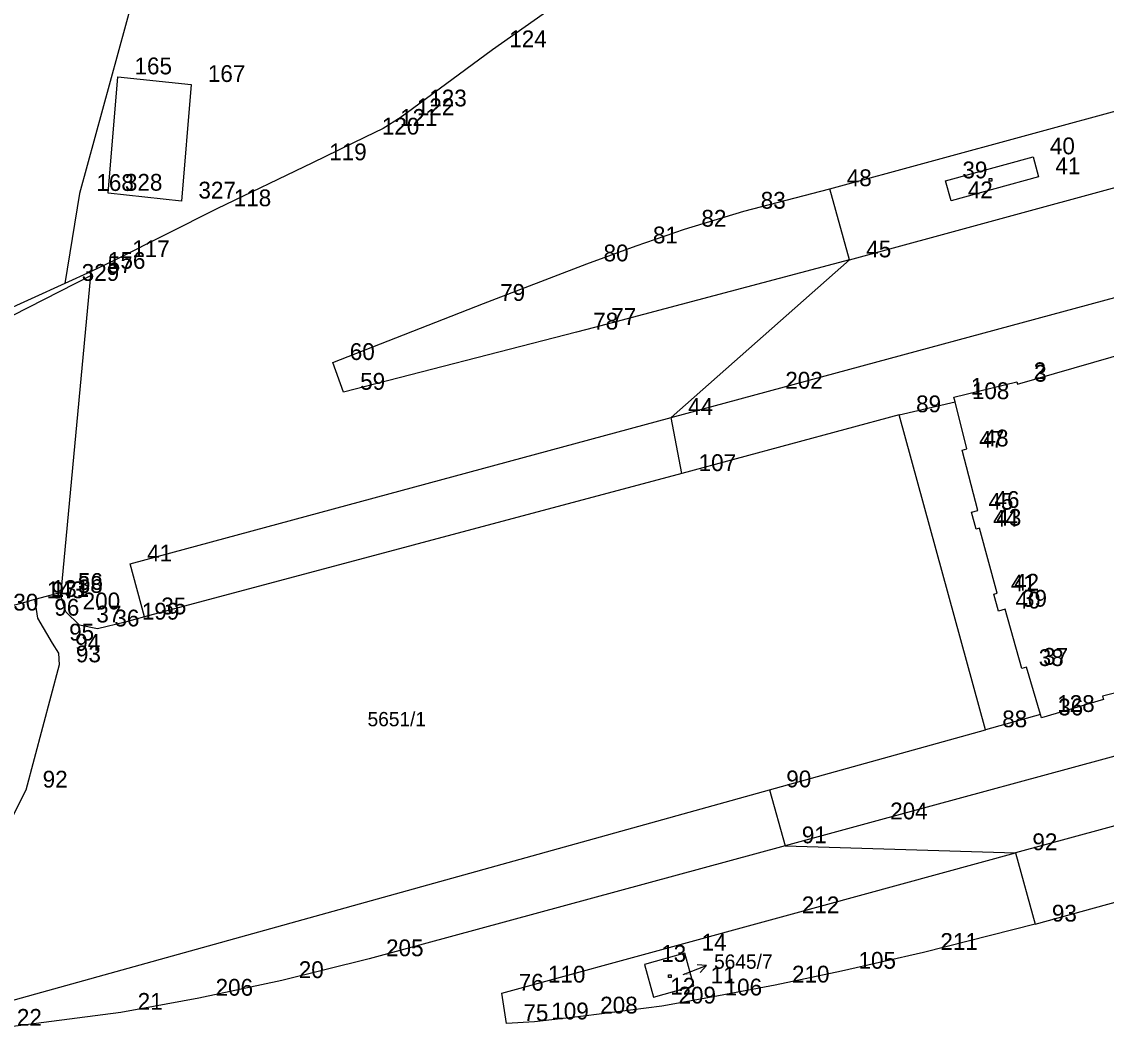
# Model space of a CAD drawing. Extents: x -822293 to -820259, y -1071573 to -1068794.
# Drawn here: x -821867.2 to -821738.1, y -1070338.7 to -1070218.9 of the extents above; entities that cross this region are included whole.
import ezdxf

# ---------------------------------------------------------------- set-up
doc = ezdxf.new("R2010")
doc.units = 0
for name, color, linetype in [('Vrstva 11', 7, 'Continuous'), ('Vrstva 2', 7, 'Continuous'), ('Vrstva 3', 7, 'Continuous'), ('Vrstva 5', 7, 'Continuous'), ('Vrstva 6', 7, 'Continuous'), ('Vrstva 7', 7, 'Continuous'), ('Vrstva 8', 7, 'Continuous'), ('Vrstva 9', 7, 'Continuous')]:
    doc.layers.add(name, color=color, linetype=linetype)

# ---------------------------------------------------------------- blocks, each defined once
blk = doc.blocks.new('Z61')
at = {"layer": 'Vrstva 2'}
for p, q in [((0, 300), (-50, 200)), ((0, 0), (0, 300)), ((0, 300), (50, 200))]:
    blk.add_line(p, q, dxfattribs=at)
blk = doc.blocks.new('Z402')
at = {"layer": 'Vrstva 2'}
for p, q in [((-10, 10), (20, 10)), ((-10, -20), (-10, 10)), ((20, 10), (20, -20)), ((20, -20), (-10, -20))]:
    blk.add_line(p, q, dxfattribs=at)

msp = doc.modelspace()

# ---------------------------------------------------------------- linework, layer by layer
at = {"layer": 'Vrstva 2'}
for p, q in [((-821770.97, -1070238.79), (-821656.22, -1070207.49)), ((-821798.18, -1070213.11), (-821811.14, -1070222.26)), ((-821853.88, -1070215.88), (-821860.28, -1070239.36)), ((-821811.14, -1070222.26), (-821820.66, -1070229.3)), ((-821822.14, -1070230.34), (-821824.13, -1070231.61)), ((-821820.66, -1070229.3), (-821822.14, -1070230.34)), ((-821824.13, -1070231.61), (-821826.3, -1070232.65)), ((-821826.3, -1070232.65), (-821832.57, -1070235.71)), ((-821832.57, -1070235.71), (-821843.93, -1070241.18)), ((-821860.28, -1070239.36), (-821862.02, -1070250.06)), ((-821768.65, -1070247.26), (-821770.97, -1070238.79)), ((-821843.93, -1070241.18), (-821856.01, -1070247.24)), ((-821856.01, -1070247.24), (-821858.9, -1070248.63)), ((-821789.86, -1070266.02), (-821768.65, -1070247.26)), ((-821858.9, -1070248.63), (-821862.02, -1070250.06)), ((-821862.02, -1070250.06), (-821882.18, -1070259.28)), ((-821788.6, -1070272.7), (-821789.86, -1070266.02)), ((-821762.72, -1070265.7), (-821788.6, -1070272.7)), ((-821752.47, -1070303.19), (-821762.72, -1070265.7)), ((-821788.6, -1070272.7), (-821852.55, -1070289.75)), ((-821862.47, -1070286.84), (-821865.59, -1070287.68)), ((-821862.5, -1070287.2), (-821862.47, -1070286.84)), ((-821861.91, -1070289.16), (-821862.5, -1070287.2)), ((-821871.65, -1070289.3), (-821866.18, -1070287.83)), ((-821865.59, -1070287.68), (-821866.18, -1070287.83)), ((-821865.59, -1070287.68), (-821865.61, -1070287.86)), ((-821865.61, -1070287.86), (-821865.28, -1070289.91)), ((-821860.28, -1070290.72), (-821861.91, -1070289.16)), ((-821852.55, -1070289.75), (-821854.87, -1070290.38)), ((-821865.28, -1070289.91), (-821863.52, -1070292.87)), ((-821858.13, -1070291.19), (-821860.28, -1070290.72)), ((-821854.87, -1070290.38), (-821858.13, -1070291.19)), ((-821863.52, -1070292.87), (-821862.8, -1070294.08)), ((-821862.8, -1070294.08), (-821862.71, -1070295.46)), ((-821862.71, -1070295.46), (-821866.67, -1070310.37)), ((-821778.17, -1070310.34), (-821752.47, -1070303.19)), ((-821866.67, -1070310.37), (-821878.38, -1070333.34)), ((-821877.32, -1070337.92), (-821778.17, -1070310.34)), ((-821778.17, -1070310.34), (-821776.32, -1070317)), ((-821776.32, -1070317), (-821748.88, -1070317.82)), ((-821748.88, -1070317.82), (-821746.56, -1070326.32)), ((-821746.56, -1070326.32), (-821720.29, -1070319.13)), ((-821788.26, -1070329.77), (-821793.05, -1070331.11)), ((-821787.18, -1070333.68), (-821788.26, -1070329.77)), ((-821793.05, -1070331.11), (-821791.97, -1070335.01)), ((-821791.97, -1070335.01), (-821787.18, -1070333.68))]:
    msp.add_line(p, q, dxfattribs=at)
at = {"layer": 'Vrstva 3'}
for p, q in [((-821768.65, -1070247.26), (-821655.78, -1070216.48)), ((-821856.88, -1070239.33), (-821855.74, -1070225.48)), ((-821855.74, -1070225.48), (-821847.01, -1070226.39)), ((-821847.01, -1070226.39), (-821848.13, -1070240.26)), ((-821778.29, -1070262.89), (-821655.15, -1070229.56)), ((-821757.21, -1070237.86), (-821746.8, -1070235)), ((-821746.8, -1070235), (-821746.15, -1070237.37)), ((-821756.56, -1070240.23), (-821757.21, -1070237.86)), ((-821746.15, -1070237.37), (-821756.56, -1070240.23)), ((-821848.13, -1070240.26), (-821856.88, -1070239.33)), ((-821781.21, -1070241.47), (-821770.97, -1070238.79)), ((-821788.27, -1070243.61), (-821781.21, -1070241.47)), ((-821794.04, -1070245.6), (-821788.27, -1070243.61)), ((-821799.92, -1070247.74), (-821794.04, -1070245.6)), ((-821812.22, -1070252.44), (-821799.92, -1070247.74)), ((-821768.65, -1070247.26), (-821799, -1070255.31)), ((-821885.23, -1070262.51), (-821858.95, -1070249.13)), ((-821862.47, -1070286.84), (-821858.95, -1070249.13)), ((-821858.95, -1070249.13), (-821858.9, -1070248.63)), ((-821830.12, -1070259.48), (-821812.22, -1070252.44)), ((-821801.15, -1070255.85), (-821828.88, -1070263.02)), ((-821799, -1070255.31), (-821801.15, -1070255.85)), ((-821748.66, -1070262.06), (-821730.49, -1070256.79)), ((-821828.88, -1070263.02), (-821830.12, -1070259.48)), ((-821756.22, -1070263.61), (-821748.73, -1070261.76)), ((-821748.73, -1070261.76), (-821748.66, -1070262.06)), ((-821789.86, -1070266.02), (-821778.29, -1070262.89)), ((-821756.09, -1070264.14), (-821756.22, -1070263.61)), ((-821762.72, -1070265.7), (-821756.09, -1070264.14)), ((-821754.69, -1070269.77), (-821756.09, -1070264.14)), ((-821854.24, -1070283.45), (-821789.86, -1070266.02)), ((-821755.23, -1070269.91), (-821754.69, -1070269.77)), ((-821753.39, -1070277.08), (-821755.23, -1070269.91)), ((-821754.11, -1070277.29), (-821753.39, -1070277.08)), ((-821753.56, -1070279.32), (-821754.11, -1070277.29)), ((-821753.17, -1070279.21), (-821753.56, -1070279.32)), ((-821751.06, -1070286.93), (-821753.17, -1070279.21)), ((-821852.55, -1070289.75), (-821854.24, -1070283.45)), ((-821751.45, -1070287.03), (-821751.06, -1070286.93)), ((-821750.9, -1070289.06), (-821751.45, -1070287.03)), ((-821750.12, -1070288.84), (-821750.9, -1070289.06)), ((-821748.13, -1070295.9), (-821750.12, -1070288.84)), ((-821720.89, -1070294.94), (-821738.55, -1070299.18)), ((-821747.6, -1070295.75), (-821748.13, -1070295.9)), ((-821745.93, -1070301.37), (-821747.6, -1070295.75)), ((-821738.43, -1070299.58), (-821745.81, -1070301.78)), ((-821738.55, -1070299.18), (-821738.43, -1070299.58)), ((-821745.93, -1070301.37), (-821752.47, -1070303.19)), ((-821745.81, -1070301.78), (-821745.93, -1070301.37)), ((-821724.55, -1070302.91), (-821765.81, -1070314.15)), ((-821722.5, -1070310.7), (-821748.88, -1070317.82)), ((-821765.81, -1070314.15), (-821776.32, -1070317)), ((-821776.32, -1070317), (-821825.8, -1070330.44)), ((-821776.32, -1070325.33), (-821748.88, -1070317.82)), ((-821806.54, -1070333.58), (-821776.32, -1070325.33)), ((-821746.56, -1070326.32), (-821759.83, -1070329.69)), ((-821759.83, -1070329.69), (-821769.58, -1070331.93)), ((-821825.8, -1070330.44), (-821836.19, -1070333.04)), ((-821769.58, -1070331.93), (-821777.49, -1070333.57)), ((-821836.19, -1070333.04), (-821846.09, -1070335.14)), ((-821810.01, -1070334.54), (-821806.54, -1070333.58)), ((-821777.49, -1070333.57), (-821785.51, -1070335.11)), ((-821809.46, -1070338.16), (-821810.01, -1070334.54)), ((-821846.09, -1070335.14), (-821855.36, -1070336.82)), ((-821791, -1070336.07), (-821800.32, -1070337.26)), ((-821785.51, -1070335.11), (-821791, -1070336.07)), ((-821855.36, -1070336.82), (-821869.74, -1070338.72)), ((-821800.32, -1070337.26), (-821806.14, -1070337.96)), ((-821806.14, -1070337.96), (-821809.46, -1070338.16))]:
    msp.add_line(p, q, dxfattribs=at)
at = {"layer": 'Vrstva 8'}
for p, q in [((-821811.14, -1070222.26), (-821811.14, -1070222.26)), ((-821855.74, -1070225.48), (-821855.74, -1070225.48)), ((-821847.01, -1070226.39), (-821847.01, -1070226.39)), ((-821822.14, -1070230.34), (-821822.14, -1070230.34)), ((-821820.66, -1070229.3), (-821820.66, -1070229.3)), ((-821824.13, -1070231.61), (-821824.13, -1070231.61)), ((-821826.3, -1070232.65), (-821826.3, -1070232.65)), ((-821746.8, -1070235), (-821746.8, -1070235)), ((-821832.57, -1070235.71), (-821832.57, -1070235.71)), ((-821757.21, -1070237.86), (-821757.21, -1070237.86)), ((-821746.15, -1070237.37), (-821746.15, -1070237.37)), ((-821860.28, -1070239.36), (-821860.28, -1070239.36)), ((-821856.88, -1070239.33), (-821856.88, -1070239.33)), ((-821770.97, -1070238.79), (-821770.97, -1070238.79)), ((-821848.13, -1070240.26), (-821848.13, -1070240.26)), ((-821756.56, -1070240.23), (-821756.56, -1070240.23)), ((-821843.93, -1070241.18), (-821843.93, -1070241.18)), ((-821781.21, -1070241.47), (-821781.21, -1070241.47)), ((-821788.27, -1070243.61), (-821788.27, -1070243.61)), ((-821794.04, -1070245.6), (-821794.04, -1070245.6)), ((-821856.01, -1070247.24), (-821856.01, -1070247.24)), ((-821799.92, -1070247.74), (-821799.92, -1070247.74)), ((-821768.65, -1070247.26), (-821768.65, -1070247.26)), ((-821858.95, -1070249.13), (-821858.95, -1070249.13)), ((-821858.9, -1070248.63), (-821858.9, -1070248.63)), ((-821862.02, -1070250.06), (-821862.02, -1070250.06)), ((-821812.22, -1070252.44), (-821812.22, -1070252.44)), ((-821801.15, -1070255.85), (-821801.15, -1070255.85)), ((-821799, -1070255.31), (-821799, -1070255.31)), ((-821830.12, -1070259.48), (-821830.12, -1070259.48)), ((-821748.73, -1070261.76), (-821748.73, -1070261.76)), ((-821748.66, -1070262.06), (-821748.66, -1070262.06)), ((-821828.88, -1070263.02), (-821828.88, -1070263.02)), ((-821778.29, -1070262.89), (-821778.29, -1070262.89)), ((-821756.22, -1070263.61), (-821756.22, -1070263.61)), ((-821756.09, -1070264.14), (-821756.09, -1070264.14)), ((-821789.86, -1070266.02), (-821789.86, -1070266.02)), ((-821762.72, -1070265.7), (-821762.72, -1070265.7)), ((-821755.23, -1070269.91), (-821755.23, -1070269.91)), ((-821754.69, -1070269.77), (-821754.69, -1070269.77)), ((-821788.6, -1070272.7), (-821788.6, -1070272.7)), ((-821754.11, -1070277.29), (-821754.11, -1070277.29)), ((-821753.39, -1070277.08), (-821753.39, -1070277.08)), ((-821753.56, -1070279.32), (-821753.56, -1070279.32)), ((-821753.17, -1070279.21), (-821753.17, -1070279.21)), ((-821854.24, -1070283.45), (-821854.24, -1070283.45)), ((-821862.5, -1070287.2), (-821862.5, -1070287.2)), ((-821862.47, -1070286.84), (-821862.47, -1070286.84)), ((-821751.45, -1070287.03), (-821751.45, -1070287.03)), ((-821751.06, -1070286.93), (-821751.06, -1070286.93)), ((-821866.18, -1070287.83), (-821866.18, -1070287.83)), ((-821865.61, -1070287.86), (-821865.61, -1070287.86)), ((-821865.59, -1070287.68), (-821865.59, -1070287.68)), ((-821861.91, -1070289.16), (-821861.91, -1070289.16)), ((-821852.55, -1070289.75), (-821852.55, -1070289.75)), ((-821750.9, -1070289.06), (-821750.9, -1070289.06)), ((-821750.12, -1070288.84), (-821750.12, -1070288.84)), ((-821865.28, -1070289.91), (-821865.28, -1070289.91)), ((-821860.28, -1070290.72), (-821860.28, -1070290.72)), ((-821854.87, -1070290.38), (-821854.87, -1070290.38)), ((-821858.13, -1070291.19), (-821858.13, -1070291.19)), ((-821863.52, -1070292.87), (-821863.52, -1070292.87)), ((-821862.8, -1070294.08), (-821862.8, -1070294.08)), ((-821862.71, -1070295.46), (-821862.71, -1070295.46)), ((-821748.13, -1070295.9), (-821748.13, -1070295.9)), ((-821747.6, -1070295.75), (-821747.6, -1070295.75)), ((-821738.55, -1070299.18), (-821738.55, -1070299.18)), ((-821738.43, -1070299.58), (-821738.43, -1070299.58)), ((-821745.93, -1070301.37), (-821745.93, -1070301.37)), ((-821745.81, -1070301.78), (-821745.81, -1070301.78)), ((-821752.47, -1070303.19), (-821752.47, -1070303.19)), ((-821866.67, -1070310.37), (-821866.67, -1070310.37)), ((-821778.17, -1070310.34), (-821778.17, -1070310.34)), ((-821765.81, -1070314.15), (-821765.81, -1070314.15)), ((-821776.32, -1070317), (-821776.32, -1070317)), ((-821748.88, -1070317.82), (-821748.88, -1070317.82)), ((-821776.32, -1070325.33), (-821776.32, -1070325.33)), ((-821746.56, -1070326.32), (-821746.56, -1070326.32)), ((-821788.26, -1070329.77), (-821788.26, -1070329.77)), ((-821759.83, -1070329.69), (-821759.83, -1070329.69)), ((-821825.8, -1070330.44), (-821825.8, -1070330.44)), ((-821793.05, -1070331.11), (-821793.05, -1070331.11)), ((-821769.58, -1070331.93), (-821769.58, -1070331.93)), ((-821836.19, -1070333.04), (-821836.19, -1070333.04)), ((-821806.54, -1070333.58), (-821806.54, -1070333.58)), ((-821787.18, -1070333.68), (-821787.18, -1070333.68)), ((-821777.49, -1070333.57), (-821777.49, -1070333.57)), ((-821810.01, -1070334.54), (-821810.01, -1070334.54)), ((-821791.97, -1070335.01), (-821791.97, -1070335.01)), ((-821846.09, -1070335.14), (-821846.09, -1070335.14)), ((-821791, -1070336.07), (-821791, -1070336.07)), ((-821785.51, -1070335.11), (-821785.51, -1070335.11)), ((-821855.36, -1070336.82), (-821855.36, -1070336.82)), ((-821800.32, -1070337.26), (-821800.32, -1070337.26)), ((-821809.46, -1070338.16), (-821809.46, -1070338.16)), ((-821806.14, -1070337.96), (-821806.14, -1070337.96))]:
    msp.add_line(p, q, dxfattribs=at)

# ---------------------------------------------------------------- block references
at = {"layer": 'Vrstva 11', "xscale": 0.01, "yscale": 0.01}
for p in [(-821751.92, -1070237.69), (-821790.08, -1070332.47)]:
    msp.add_blockref('Z402', p, dxfattribs=at)
at = {"layer": 'Vrstva 7', "xscale": 0.009999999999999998, "yscale": 0.009999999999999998, "rotation": -68.99999999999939}
msp.add_blockref('Z61', (-821788.45, -1070332.33), dxfattribs=at)

# ---------------------------------------------------------------- texts
at = {"layer": 'Vrstva 5'}
msp.add_text('5651/1', height=1.7, dxfattribs=at).set_placement((-821826.003, -1070302.77))
at = {"layer": 'Vrstva 6'}
msp.add_text('5645/7', height=0.2, dxfattribs=at).set_placement((-821788.45, -1070332.33))
at = {"layer": 'Vrstva 7'}
msp.add_text('5645/7', height=1.7, dxfattribs=at).set_placement((-821784.76, -1070331.63))
at = {"layer": 'Vrstva 9'}
for s, p in [('124', (-821809.14, -1070221.96)), ('165', (-821853.74, -1070225.18)), ('167', (-821845.01, -1070226.09)), ('123', (-821818.66, -1070229)), ('122', (-821820.14, -1070230.04)), ('120', (-821824.3, -1070232.35)), ('121', (-821822.13, -1070231.31)), ('40', (-821744.8, -1070234.7)), ('119', (-821830.57, -1070235.41)), ('39', (-821755.21, -1070237.56)), ('41', (-821744.15, -1070237.07)), ('48', (-821768.97, -1070238.49)), ('168', (-821858.28, -1070239.06)), ('328', (-821854.88, -1070239.03)), ('327', (-821846.13, -1070239.96)), ('42', (-821754.56, -1070239.93)), ('118', (-821841.93, -1070240.88)), ('83', (-821779.21, -1070241.17)), ('82', (-821786.27, -1070243.31)), ('81', (-821792.04, -1070245.3)), ('117', (-821854.01, -1070246.94)), ('80', (-821797.92, -1070247.44)), ('45', (-821766.65, -1070246.96)), ('57', (-821856.95, -1070248.83)), ('156', (-821856.9, -1070248.33)), ('329', (-821860.02, -1070249.76)), ('79', (-821810.22, -1070252.14)), ('78', (-821799.15, -1070255.55)), ('77', (-821797, -1070255.01)), ('60', (-821828.12, -1070259.18)), ('2', (-821746.73, -1070261.46)), ('3', (-821746.66, -1070261.76)), ('59', (-821826.88, -1070262.72)), ('202', (-821776.29, -1070262.59)), ('1', (-821754.22, -1070263.31)), ('108', (-821754.09, -1070263.84)), ('44', (-821787.86, -1070265.72)), ('89', (-821760.72, -1070265.4)), ('47', (-821753.23, -1070269.61)), ('48', (-821752.69, -1070269.47)), ('107', (-821786.6, -1070272.4)), ('45', (-821752.11, -1070276.99)), ('46', (-821751.39, -1070276.78)), ('43', (-821751.17, -1070278.91)), ('44', (-821751.56, -1070279.02)), ('41', (-821852.24, -1070283.15)), ('56', (-821860.47, -1070286.54)), ('42', (-821749.06, -1070286.63)), ('143', (-821864.18, -1070287.53)), ('97', (-821863.61, -1070287.56)), ('131', (-821863.59, -1070287.38)), ('38', (-821860.5, -1070286.9)), ('41', (-821749.45, -1070286.73)), ('130', (-821869.65, -1070289)), ('200', (-821859.91, -1070288.86)), ('40', (-821748.9, -1070288.76)), ('39', (-821748.12, -1070288.54)), ('96', (-821863.28, -1070289.61)), ('37', (-821858.28, -1070290.42)), ('199', (-821852.87, -1070290.08)), ('35', (-821850.55, -1070289.45)), ('36', (-821856.13, -1070290.89)), ('95', (-821861.52, -1070292.57)), ('94', (-821860.8, -1070293.78)), ('93', (-821860.71, -1070295.16)), ('38', (-821746.13, -1070295.6)), ('37', (-821745.6, -1070295.45)), ('128', (-821743.93, -1070301.07)), ('36', (-821743.81, -1070301.48)), ('88', (-821750.47, -1070302.89)), ('92', (-821864.67, -1070310.07)), ('90', (-821776.17, -1070310.04)), ('204', (-821763.81, -1070313.85)), ('91', (-821774.32, -1070316.7)), ('92', (-821746.88, -1070317.52)), ('212', (-821774.32, -1070325.03)), ('93', (-821744.56, -1070326.02)), ('205', (-821823.8, -1070330.14)), ('14', (-821786.26, -1070329.47)), ('211', (-821757.83, -1070329.39)), ('13', (-821791.05, -1070330.81)), ('105', (-821767.58, -1070331.63)), ('20', (-821834.19, -1070332.74)), ('76', (-821808.01, -1070334.24)), ('110', (-821804.54, -1070333.28)), ('11', (-821785.18, -1070333.38)), ('210', (-821775.49, -1070333.27)), ('206', (-821844.09, -1070334.84)), ('12', (-821789.97, -1070334.71)), ('106', (-821783.51, -1070334.81)), ('21', (-821853.36, -1070336.52)), ('208', (-821798.32, -1070336.96)), ('209', (-821789, -1070335.77)), ('75', (-821807.46, -1070337.86)), ('109', (-821804.14, -1070337.66)), ('22', (-821867.74, -1070338.42))]:
    msp.add_text(s, height=2, dxfattribs=at).set_placement(p)

doc.saveas('drawing.dxf')
